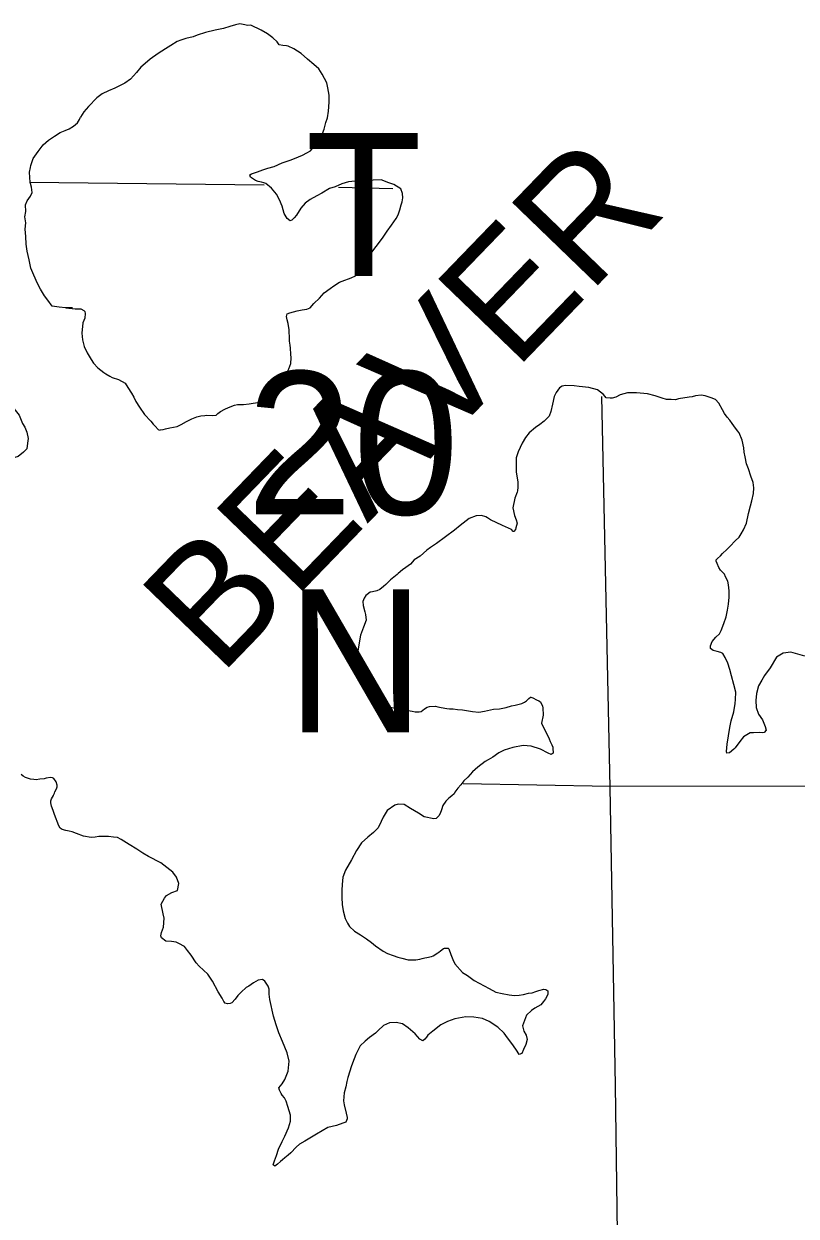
# Model space of a CAD drawing. Extents: x 77230 to 630905, y 790554 to 1662844.
# Drawn here: x 333621 to 340468, y 1597259 to 1607830 of the extents above; entities that cross this region are included whole.
import ezdxf

# ---------------------------------------------------------------- set-up
doc = ezdxf.new("R2010")
doc.units = 0
for name, color, linetype in [('Level 16', 7, 'Continuous'), ('Level 17', 7, 'Continuous'), ('Level 28', 7, 'Continuous')]:
    doc.layers.add(name, color=color, linetype=linetype)

msp = doc.modelspace()

# ---------------------------------------------------------------- linework, layer by layer
at = {"layer": 'Level 16'}
for points in [[(335751, 1606399), (333671, 1606423)], [(336891, 1606367), (336411, 1606378)], [(338742, 1604525), (338815, 1601061), (338864, 1598419), (338898, 1595800), (338899, 1595143)], [(354608, 1600871), (349351, 1600951), (344053, 1601071), (338821, 1601069), (337515, 1601092)]]:
    msp.add_lwpolyline(points, dxfattribs=at)
at = {"layer": 'Level 17'}
for points in [[(335726, 1607773), (335632, 1607817), (335608, 1607815), (335566, 1607824), (335537, 1607830), (335496, 1607821), (335446, 1607807), (335392, 1607788), (335316, 1607773), (335231, 1607753), (335159, 1607730), (335121, 1607716), (335057, 1607699), (335012, 1607684), (334980, 1607674), (334924, 1607639), (334877, 1607608), (334811, 1607567), (334742, 1607518), (334697, 1607479), (334659, 1607445), (334620, 1607398), (334565, 1607339), (334517, 1607305), (334475, 1607282), (334428, 1607261), (334370, 1607236), (334314, 1607210), (334269, 1607173), (334194, 1607098), (334153, 1607049), (334122, 1607003)], [(335957, 1605206), (335949, 1605236), (335957, 1605260), (335978, 1605268), (336012, 1605277), (336044, 1605287), (336090, 1605294), (336130, 1605301), (336158, 1605313), (336191, 1605350), (336243, 1605398), (336284, 1605445), (336337, 1605484), (336369, 1605508), (336421, 1605541), (336442, 1605549), (336522, 1605577), (336560, 1605597), (336589, 1605644), (336658, 1605743), (336746, 1605856), (336801, 1605931), (336842, 1605992), (336881, 1606046), (336921, 1606103), (336940, 1606137), (336954, 1606180), (336967, 1606224), (336975, 1606252), (336982, 1606288), (336978, 1606326), (336963, 1606366), (336901, 1606405), (336858, 1606421), (336790, 1606446), (336718, 1606445), (336634, 1606438), (336558, 1606436), (336498, 1606430), (336441, 1606411), (336381, 1606386), (336331, 1606369), (336262, 1606330), (336220, 1606305), (336159, 1606273), (336115, 1606240), (336076, 1606195), (336037, 1606135), (336019, 1606110), (335997, 1606088), (335981, 1606084), (335955, 1606105), (335930, 1606149), (335910, 1606213), (335887, 1606271), (335860, 1606320), (335817, 1606372), (335767, 1606415), (335749, 1606421), (335729, 1606427), (335699, 1606432), (335675, 1606440), (335630, 1606471), (335624, 1606491), (335640, 1606501), (335693, 1606518), (335739, 1606535), (335785, 1606550), (335841, 1606566), (335910, 1606597), (335990, 1606623), (336057, 1606650), (336091, 1606666), (336129, 1606685), (336161, 1606705), (336182, 1606730), (336212, 1606760), (336233, 1606806), (336269, 1606859), (336284, 1606897), (336299, 1606956), (336313, 1606996), (336322, 1607056), (336329, 1607136), (336328, 1607198), (336317, 1607264), (336306, 1607308), (336265, 1607384), (336235, 1607431), (336192, 1607471), (336136, 1607518), (336079, 1607567), (336016, 1607608), (335964, 1607632), (335950, 1607634), (335918, 1607637), (335886, 1607645), (335866, 1607670), (335827, 1607706), (335781, 1607741), (335726, 1607773)], [(333684, 1606575), (333702, 1606635), (333747, 1606699), (333792, 1606758), (333839, 1606798), (333893, 1606835), (333944, 1606867), (333986, 1606884), (334024, 1606900), (334060, 1606923), (334097, 1606951), (334113, 1606981), (334122, 1607003)], [(333684, 1606575), (333702, 1606635), (333747, 1606699), (333792, 1606758), (333839, 1606798), (333893, 1606835), (333944, 1606867), (333986, 1606884), (334024, 1606900), (334060, 1606923), (334097, 1606951), (334113, 1606981), (334122, 1607003)], [(334053, 1605311), (333991, 1605312), (333935, 1605317), (333873, 1605327), (333834, 1605380), (333804, 1605420), (333769, 1605478), (333743, 1605529), (333710, 1605601), (333682, 1605665), (333669, 1605739), (333650, 1605816), (333642, 1605878), (333639, 1605946), (333632, 1606010), (333638, 1606066), (333631, 1606120), (333637, 1606166), (333636, 1606224), (333650, 1606260), (333681, 1606303), (333695, 1606335), (333690, 1606383), (333676, 1606427), (333673, 1606469), (333671, 1606515), (333680, 1606557), (333684, 1606575)], [(333992, 1605312), (333991, 1605312), (333935, 1605317), (333873, 1605327), (333834, 1605380), (333804, 1605420), (333769, 1605478), (333743, 1605529), (333710, 1605601), (333682, 1605665), (333669, 1605739), (333650, 1605816), (333642, 1605878), (333639, 1605946), (333632, 1606010), (333638, 1606066), (333631, 1606120), (333637, 1606166), (333636, 1606224), (333650, 1606260), (333681, 1606303), (333695, 1606335), (333690, 1606383), (333676, 1606427), (333673, 1606469), (333671, 1606515), (333680, 1606557), (333684, 1606575)], [(333629, 1606146), (333629, 1606145)], [(333992, 1605312), (334075, 1605303)], [(334075, 1605303), (334091, 1605304), (334111, 1605304), (334127, 1605302), (334153, 1605290), (334161, 1605279), (334165, 1605261), (334162, 1605220), (334144, 1605178), (334134, 1605088), (334142, 1605028), (334157, 1604968), (334182, 1604914), (334217, 1604855), (334237, 1604823), (334276, 1604781), (334330, 1604738), (334349, 1604728), (334383, 1604705), (334403, 1604695), (334459, 1604676), (334520, 1604643), (334544, 1604607), (334575, 1604555), (334597, 1604520), (334614, 1604482), (334646, 1604432), (334691, 1604367), (334746, 1604307), (334766, 1604282), (334785, 1604262), (334813, 1604234), (334817, 1604232), (334829, 1604229), (334829, 1604231), (334857, 1604235), (334877, 1604239), (334915, 1604248), (334979, 1604259), (335016, 1604279), (335064, 1604304), (335110, 1604329), (335155, 1604347), (335191, 1604354), (335225, 1604358), (335243, 1604361), (335291, 1604359), (335325, 1604360), (335327, 1604362), (335341, 1604374), (335363, 1604392), (335404, 1604413), (335434, 1604429), (335488, 1604450), (335516, 1604455), (335568, 1604455), (335620, 1604460), (335709, 1604475), (335743, 1604492), (335828, 1604553), (335856, 1604592), (335887, 1604624), (335925, 1604681), (335954, 1604737), (335969, 1604772), (335987, 1604820), (335990, 1604870), (335988, 1604900), (335985, 1604956), (335982, 1604980), (335976, 1605016), (335977, 1605058), (335973, 1605094), (335973, 1605116), (335964, 1605172), (335957, 1605206)], [(338369, 1604604), (338341, 1604561), (338324, 1604525), (338307, 1604458), (338292, 1604392), (338280, 1604352), (338259, 1604332), (338235, 1604307), (338197, 1604279), (338156, 1604252), (338100, 1604205), (338069, 1604163), (338038, 1604112), (338003, 1604037), (337987, 1603981), (337987, 1603855), (338000, 1603769), (338001, 1603721), (337999, 1603691), (337996, 1603677), (337974, 1603624), (337956, 1603538), (337970, 1603472), (337985, 1603434), (337995, 1603402), (337984, 1603362), (337980, 1603348), (337966, 1603330), (337958, 1603328), (337946, 1603348), (337864, 1603383), (337759, 1603433), (337733, 1603449), (337717, 1603459), (337679, 1603472), (337631, 1603467), (337569, 1603444), (337488, 1603383), (337438, 1603340), (337359, 1603281), (337280, 1603222), (337227, 1603187), (337193, 1603163), (337134, 1603110), (337082, 1603077), (337049, 1603040), (337007, 1603010), (336979, 1602989), (336940, 1602957), (336930, 1602949), (336873, 1602902), (336831, 1602859), (336810, 1602841), (336778, 1602816), (336750, 1602804), (336712, 1602795), (336692, 1602791), (336665, 1602771), (336653, 1602762), (336637, 1602738), (336625, 1602708), (336628, 1602672), (336645, 1602618), (336649, 1602594), (336656, 1602542), (336633, 1602480), (336606, 1602409), (336583, 1602271), (336585, 1602140), (336605, 1602037), (336640, 1601953), (336699, 1601870), (336758, 1601818), (336782, 1601807), (336868, 1601772), (336924, 1601759), (336966, 1601751), (337011, 1601744), (337047, 1601738), (337065, 1601735), (337091, 1601731), (337125, 1601730), (337143, 1601732), (337172, 1601758), (337196, 1601773), (337218, 1601779), (337272, 1601780), (337292, 1601774), (337320, 1601768), (337370, 1601759), (337396, 1601757), (337426, 1601758), (337466, 1601752), (337510, 1601747), (337600, 1601732), (337655, 1601727), (337706, 1601736), (337784, 1601753), (337838, 1601758), (337896, 1601769), (337944, 1601783)], [(339877, 1601366), (339853, 1601364), (339851, 1601380), (339856, 1601444), (339880, 1601593), (339891, 1601651), (339916, 1601731), (339929, 1601804), (339932, 1601840), (339935, 1601904), (339916, 1601972), (339895, 1602049), (339880, 1602107), (339862, 1602161), (339839, 1602213), (339817, 1602247), (339802, 1602256), (339768, 1602264), (339734, 1602274), (339708, 1602291), (339708, 1602317), (339723, 1602355), (339757, 1602392), (339790, 1602423), (339804, 1602451), (339827, 1602515), (339848, 1602574), (339859, 1602632), (339869, 1602684), (339876, 1602746), (339875, 1602802), (339868, 1602856), (339862, 1602890), (339841, 1602928), (339833, 1602950), (339798, 1602985), (339782, 1603011), (339768, 1603045), (339759, 1603065), (339759, 1603077), (339771, 1603091), (339797, 1603114), (339816, 1603134), (339854, 1603171), (339883, 1603199), (339929, 1603246), (339962, 1603280), (339982, 1603309), (340001, 1603343), (340027, 1603403), (340045, 1603490), (340065, 1603556), (340076, 1603602), (340091, 1603665), (340092, 1603715), (340086, 1603763), (340067, 1603821), (340046, 1603886), (340029, 1603930), (340015, 1603990), (340008, 1604032), (340005, 1604072), (339991, 1604138), (339962, 1604204), (339949, 1604221), (339917, 1604265), (339901, 1604287), (339880, 1604317), (339858, 1604342), (339833, 1604374), (339815, 1604408), (339784, 1604467), (339752, 1604501), (339715, 1604515), (339661, 1604532), (339625, 1604539), (339577, 1604533), (339545, 1604524), (339519, 1604520), (339424, 1604504), (339398, 1604496), (339360, 1604501), (339320, 1604499), (339280, 1604510), (339217, 1604532), (339149, 1604549), (339053, 1604559), (338973, 1604558), (338907, 1604541), (338870, 1604521), (338838, 1604510), (338820, 1604510), (338784, 1604515), (338759, 1604545), (338707, 1604586), (338629, 1604607), (338545, 1604616), (338500, 1604621), (338424, 1604624), (338395, 1604618), (338369, 1604604)], [(333498, 1604477), (333533, 1604421), (333578, 1604360), (333608, 1604288), (333631, 1604254), (333647, 1604210), (333658, 1604154), (333654, 1604112), (333646, 1604062), (333617, 1604032), (333569, 1603993), (333510, 1603977), (333492, 1603973)], [(333608, 1604288), (333631, 1604254), (333647, 1604210), (333658, 1604154), (333654, 1604112), (333646, 1604062), (333617, 1604032)], [(340545, 1602225), (340422, 1602259), (340354, 1602252), (340295, 1602215), (340238, 1602122), (340187, 1602054), (340164, 1602011), (340136, 1601961), (340117, 1601892), (340110, 1601832), (340113, 1601768), (340136, 1601710), (340169, 1601659), (340193, 1601601), (340202, 1601569), (340186, 1601547), (340168, 1601545), (340140, 1601546), (340090, 1601545), (340060, 1601543), (340003, 1601510), (339969, 1601466), (339928, 1601411), (339916, 1601399), (339877, 1601366)], [(337944, 1601783), (337978, 1601790), (338013, 1601798), (338037, 1601805), (338059, 1601817), (338077, 1601827), (338097, 1601850), (338113, 1601860), (338115, 1601860), (338133, 1601856), (338167, 1601837), (338187, 1601827), (338203, 1601819), (338218, 1601781), (338222, 1601767), (338225, 1601701), (338212, 1601631), (338230, 1601585), (338265, 1601523), (338280, 1601492), (338288, 1601468), (338302, 1601438), (338311, 1601416), (338311, 1601408), (338315, 1601364), (338297, 1601352), (338269, 1601365), (338201, 1601400), (338119, 1601425), (338048, 1601432), (337955, 1601413), (337881, 1601392), (337831, 1601367), (337778, 1601330), (337738, 1601306), (337711, 1601289), (337647, 1601240), (337600, 1601199), (337556, 1601151), (337521, 1601118), (337495, 1601084), (337470, 1601055), (337442, 1601019), (337437, 1601003), (337415, 1600985), (337389, 1600964), (337361, 1600938), (337336, 1600901), (337325, 1600861), (337311, 1600829), (337301, 1600809), (337278, 1600786), (337256, 1600782), (337169, 1600801), (337121, 1600832), (337049, 1600873), (336994, 1600908), (336940, 1600912), (336910, 1600903), (336841, 1600856), (336808, 1600796), (336788, 1600757), (336761, 1600701), (336720, 1600660), (336670, 1600619), (336615, 1600569), (336570, 1600500), (336527, 1600419), (336472, 1600326), (336449, 1600266), (336444, 1600200), (336441, 1600149), (336440, 1600083), (336442, 1600021), (336453, 1599965), (336470, 1599899), (336491, 1599856), (336509, 1599828), (336552, 1599786), (336606, 1599753), (336659, 1599718), (336703, 1599684), (336739, 1599657), (336808, 1599610), (336846, 1599588), (336894, 1599571), (336937, 1599556), (336971, 1599546), (337027, 1599533), (337095, 1599532), (337131, 1599538), (337153, 1599545), (337177, 1599549), (337193, 1599551), (337236, 1599562), (337250, 1599568), (337292, 1599595), (337300, 1599601), (337314, 1599613), (337343, 1599631), (337351, 1599636)], [(333911, 1601047), (333917, 1601065), (333915, 1601079), (333908, 1601109), (333886, 1601138), (333874, 1601146), (333856, 1601148), (333818, 1601142), (333800, 1601137), (333764, 1601133), (333730, 1601128), (333708, 1601130), (333680, 1601134), (333652, 1601141), (333636, 1601149), (333616, 1601161), (333596, 1601174)], [(335861, 1597796), (335880, 1597854), (335911, 1597921), (335935, 1597969), (335968, 1598042), (335985, 1598100), (335984, 1598156), (335961, 1598232), (335947, 1598280), (335932, 1598309), (335910, 1598333), (335902, 1598347), (335889, 1598377), (335883, 1598397), (335912, 1598433), (335936, 1598472), (335963, 1598546), (335972, 1598632), (335955, 1598706), (335915, 1598808), (335882, 1598886), (335859, 1598955), (335834, 1599031), (335802, 1599179), (335796, 1599227), (335797, 1599271), (335787, 1599299), (335758, 1599344), (335738, 1599358), (335736, 1599356), (335698, 1599350), (335656, 1599327), (335615, 1599298), (335593, 1599286), (335547, 1599245), (335518, 1599215), (335494, 1599182), (335465, 1599150), (335451, 1599144), (335427, 1599141), (335405, 1599149), (335393, 1599161), (335378, 1599193), (335343, 1599248), (335294, 1599344), (335253, 1599405), (335174, 1599476), (335148, 1599506), (335105, 1599574), (335073, 1599615), (335044, 1599649), (334996, 1599678), (334972, 1599688), (334931, 1599695), (334879, 1599696), (334841, 1599726), (334835, 1599744), (334840, 1599774), (334858, 1599820), (334865, 1599901), (334856, 1599941), (334839, 1600024), (334868, 1600077), (334886, 1600103), (334934, 1600128), (334983, 1600147), (334994, 1600209), (334974, 1600265), (334941, 1600308), (334836, 1600393), (334727, 1600447), (334677, 1600477), (334624, 1600514), (334556, 1600555), (334485, 1600598), (334451, 1600616), (334415, 1600619), (334371, 1600625), (334335, 1600626), (334285, 1600625), (334253, 1600619), (334219, 1600616), (334149, 1600627), (334089, 1600651), (334050, 1600668), (334024, 1600672), (333992, 1600677), (333960, 1600687), (333944, 1600699), (333930, 1600720), (333892, 1600820), (333880, 1600856), (333865, 1600894), (333859, 1600924), (333861, 1600940), (333866, 1600960), (333884, 1600990), (333884, 1600992), (333892, 1601008), (333896, 1601020), (333911, 1601047)], [(337351, 1599636), (337355, 1599636), (337365, 1599636), (337383, 1599634), (337389, 1599630), (337406, 1599580), (337423, 1599534), (337443, 1599495), (337510, 1599420), (337555, 1599394), (337615, 1599349), (337746, 1599279), (337805, 1599245), (337863, 1599234), (337925, 1599221), (337971, 1599216), (338013, 1599218), (338051, 1599223), (338095, 1599236), (338129, 1599240), (338160, 1599251), (338188, 1599259), (338230, 1599272), (338250, 1599270), (338266, 1599258), (338267, 1599224), (338247, 1599186), (338228, 1599161), (338204, 1599133), (338152, 1599102), (338121, 1599082), (338079, 1599041), (338068, 1599019), (338043, 1598946), (338055, 1598899), (338074, 1598863), (338084, 1598825), (338071, 1598781), (338051, 1598738), (338036, 1598702), (338012, 1598692), (337996, 1598723), (337957, 1598777), (337910, 1598840), (337880, 1598882), (337823, 1598935), (337748, 1598984), (337686, 1599011), (337612, 1599022), (337540, 1599025), (337442, 1599010), (337378, 1598985), (337319, 1598954), (337246, 1598899), (337204, 1598864), (337190, 1598846), (337175, 1598828), (337159, 1598814), (337133, 1598829), (337090, 1598877), (337029, 1598930), (336977, 1598965), (336923, 1598975), (336863, 1598972), (336811, 1598949), (336762, 1598906), (336740, 1598882), (336685, 1598843), (336647, 1598812), (336604, 1598768), (336565, 1598693), (336536, 1598616), (336524, 1598584), (336511, 1598544), (336493, 1598490), (336486, 1598454), (336475, 1598405), (336461, 1598353), (336456, 1598283), (336461, 1598247), (336478, 1598171), (336488, 1598133), (336487, 1598123), (336475, 1598093), (336449, 1598084), (336393, 1598062), (336316, 1598044), (336216, 1597987), (336111, 1597925), (336066, 1597897), (336034, 1597870), (335989, 1597821), (335963, 1597799), (335935, 1597775), (335914, 1597758), (335896, 1597744), (335870, 1597720), (335847, 1597703), (335832, 1597715), (335844, 1597749), (335861, 1597796)]]:
    msp.add_lwpolyline(points, dxfattribs=at)

# ---------------------------------------------------------------- texts
msp.add_text('BEAVER', height=1056, rotation=46, dxfattribs=at).set_placement((335358, 1602041))
at = {"layer": 'Level 28'}
for s, height, p in [('T', 1267, (336116, 1605595)), ('20', 1267.2, (335595, 1603481)), ('N', 1267, (335950, 1601550))]:
    msp.add_text(s, height=height, dxfattribs=at).set_placement(p)

doc.saveas('drawing.dxf')
